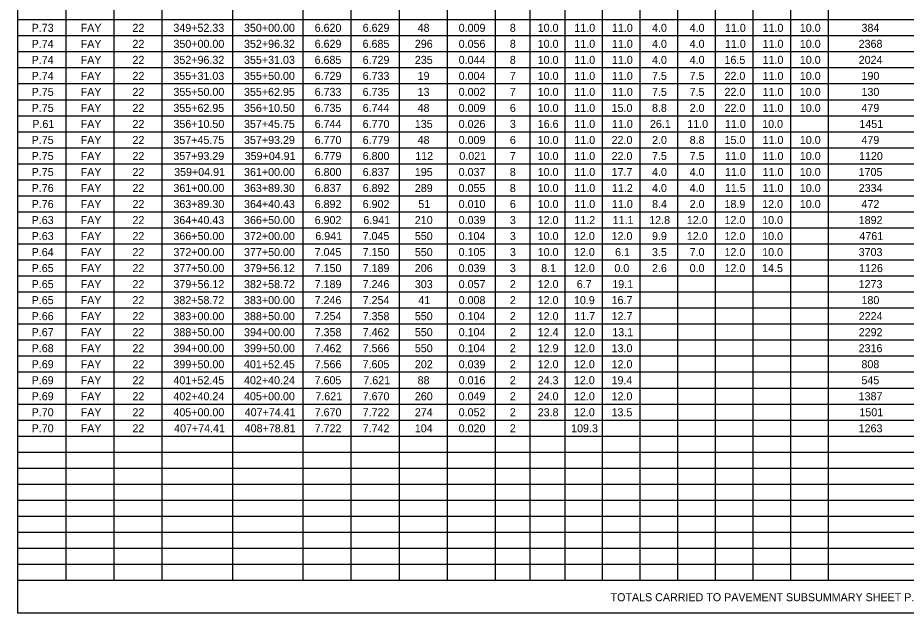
# Model space of a CAD drawing. Extents: x 12522 to 13018, y 1124 to 1902.
# Drawn here: x 12797.22 to 12812.77, y 1804.65 to 1815.06 of the extents above; entities that cross this region are included whole.
import ezdxf

# ---------------------------------------------------------------- set-up
doc = ezdxf.new("R2010")
doc.units = 0
for name, color, linetype in [('SC_Scratch1', 7, 'Continuous'), ('SH_Data', 7, 'Continuous'), ('SH_Text', 7, 'Continuous')]:
    doc.layers.add(name, color=color, linetype=linetype)

msp = doc.modelspace()

# ---------------------------------------------------------------- linework, layer by layer
at = {"layer": 'SC_Scratch1'}
msp.add_lwpolyline([(12797.224, 1825.65), (12827.724, 1825.65), (12827.724, 1804.65), (12797.224, 1804.65)], close=True, dxfattribs=at)
at = {"layer": 'SH_Data'}
for p, q in [((12805.575, 1825.65), (12805.575, 1805.227)), ((12799.744, 1825.107), (12799.744, 1805.227)), ((12800.979, 1825.107), (12800.979, 1805.227)), ((12802.215, 1825.107), (12802.215, 1805.227)), ((12803.055, 1825.107), (12803.055, 1805.227)), ((12803.895, 1825.107), (12803.895, 1805.227)), ((12804.735, 1825.107), (12804.735, 1805.227)), ((12806.184, 1825.107), (12806.184, 1805.227)), ((12811.405, 1825.107), (12811.405, 1805.227)), ((12798.064, 1822.027), (12798.064, 1805.227)), ((12798.904, 1822.027), (12798.904, 1805.227)), ((12806.794, 1818.667), (12806.794, 1805.227)), ((12807.452, 1818.667), (12807.452, 1805.227)), ((12808.111, 1818.667), (12808.111, 1805.227)), ((12808.77, 1818.667), (12808.77, 1805.227)), ((12809.429, 1818.667), (12809.429, 1805.227)), ((12810.088, 1818.667), (12810.088, 1805.227)), ((12810.747, 1818.667), (12810.747, 1805.227)), ((12797.224, 1815.027), (12827.678, 1815.027)), ((12797.224, 1814.747), (12827.678, 1814.747)), ((12797.224, 1814.467), (12827.678, 1814.467)), ((12797.224, 1814.187), (12827.678, 1814.187)), ((12797.224, 1813.907), (12827.678, 1813.907)), ((12797.224, 1813.627), (12827.678, 1813.627)), ((12797.224, 1813.347), (12827.678, 1813.347)), ((12797.224, 1813.067), (12827.678, 1813.067)), ((12797.224, 1812.787), (12827.678, 1812.787)), ((12797.224, 1812.507), (12827.678, 1812.507)), ((12797.224, 1812.227), (12827.678, 1812.227)), ((12797.224, 1811.947), (12827.678, 1811.947)), ((12797.224, 1811.667), (12827.678, 1811.667)), ((12797.224, 1811.387), (12827.678, 1811.387)), ((12797.224, 1811.107), (12827.678, 1811.107)), ((12797.224, 1810.827), (12827.678, 1810.827)), ((12797.224, 1810.547), (12827.678, 1810.547)), ((12797.224, 1810.267), (12827.678, 1810.267)), ((12797.224, 1809.987), (12827.678, 1809.987)), ((12797.224, 1809.707), (12827.678, 1809.707)), ((12797.224, 1809.427), (12827.678, 1809.427)), ((12797.224, 1809.147), (12827.678, 1809.147)), ((12797.224, 1808.867), (12827.678, 1808.867)), ((12797.224, 1808.587), (12827.678, 1808.587)), ((12797.224, 1808.307), (12827.678, 1808.307)), ((12797.224, 1808.027), (12827.678, 1808.027)), ((12797.224, 1807.747), (12827.678, 1807.747)), ((12797.224, 1807.467), (12827.678, 1807.467)), ((12797.224, 1807.187), (12827.678, 1807.187)), ((12797.224, 1806.907), (12827.678, 1806.907)), ((12797.224, 1806.627), (12827.678, 1806.627)), ((12797.224, 1806.347), (12827.678, 1806.347)), ((12797.224, 1806.067), (12827.678, 1806.067)), ((12797.224, 1805.787), (12827.678, 1805.787)), ((12797.224, 1805.507), (12827.678, 1805.507)), ((12797.224, 1805.227), (12827.678, 1805.227))]:
    msp.add_line(p, q, dxfattribs=at)

# ---------------------------------------------------------------- texts
at = {"layer": 'SH_Text'}
for s, p in [('P.73', (12797.467, 1814.813)), ('FAY', (12798.325, 1814.813)), ('22', (12799.231, 1814.813)), ('349+52.33', (12799.947, 1814.813)), ('350+00.00', (12801.183, 1814.813)), ('6.620', (12802.419, 1814.813)), ('6.629', (12803.259, 1814.813)), ('48', (12804.221, 1814.813)), ('0.009', (12804.939, 1814.813)), ('8', (12805.834, 1814.813)), ('10.0', (12806.322, 1814.813)), ('11.0', (12806.963, 1814.813)), ('11.0', (12807.621, 1814.813)), ('4.0', (12808.323, 1814.813)), ('4.0', (12808.981, 1814.813)), ('11.0', (12809.598, 1814.813)), ('11.0', (12810.257, 1814.813)), ('10.0', (12810.909, 1814.813)), ('384', (12811.988, 1814.813)), ('P.74', (12797.467, 1814.533)), ('FAY', (12798.325, 1814.533)), ('22', (12799.231, 1814.533)), ('350+00.00', (12799.948, 1814.533)), ('352+96.32', (12801.183, 1814.533)), ('6.629', (12802.419, 1814.533)), ('6.685', (12803.258, 1814.533)), ('296', (12804.172, 1814.533)), ('0.056', (12804.939, 1814.533)), ('8', (12805.834, 1814.533)), ('10.0', (12806.322, 1814.533)), ('11.0', (12806.963, 1814.533)), ('11.0', (12807.621, 1814.533)), ('4.0', (12808.323, 1814.533)), ('4.0', (12808.981, 1814.533)), ('11.0', (12809.598, 1814.533)), ('11.0', (12810.257, 1814.533)), ('10.0', (12810.909, 1814.533)), ('2368', (12811.938, 1814.533)), ('P.74', (12797.467, 1814.253)), ('FAY', (12798.325, 1814.253)), ('22', (12799.231, 1814.253)), ('352+96.32', (12799.948, 1814.253)), ('355+31.03', (12801.183, 1814.253)), ('6.685', (12802.418, 1814.253)), ('6.729', (12803.259, 1814.253)), ('235', (12804.172, 1814.253)), ('0.044', (12804.939, 1814.253)), ('8', (12805.834, 1814.253)), ('10.0', (12806.322, 1814.253)), ('11.0', (12806.963, 1814.253)), ('11.0', (12807.621, 1814.253)), ('4.0', (12808.323, 1814.253)), ('4.0', (12808.981, 1814.253)), ('16.5', (12809.591, 1814.253)), ('11.0', (12810.257, 1814.253)), ('10.0', (12810.909, 1814.253)), ('2024', (12811.939, 1814.253)), ('P.74', (12797.467, 1813.973)), ('FAY', (12798.325, 1813.973)), ('22', (12799.231, 1813.973)), ('355+31.03', (12799.947, 1813.973)), ('355+50.00', (12801.183, 1813.973)), ('6.729', (12802.419, 1813.973)), ('6.733', (12803.259, 1813.973)), ('19', (12804.221, 1813.973)), ('0.004', (12804.939, 1813.973)), ('7', (12805.835, 1813.973)), ('10.0', (12806.322, 1813.973)), ('11.0', (12806.963, 1813.973)), ('11.0', (12807.621, 1813.973)), ('7.5', (12808.322, 1813.973)), ('7.5', (12808.981, 1813.973)), ('22.0', (12809.591, 1813.973)), ('11.0', (12810.257, 1813.973)), ('10.0', (12810.909, 1813.973)), ('190', (12811.988, 1813.973)), ('P.75', (12797.467, 1813.693)), ('FAY', (12798.325, 1813.693)), ('22', (12799.231, 1813.693)), ('355+50.00', (12799.948, 1813.693)), ('355+62.95', (12801.182, 1813.693)), ('6.733', (12802.419, 1813.693)), ('6.735', (12803.258, 1813.693)), ('13', (12804.221, 1813.693)), ('0.002', (12804.939, 1813.693)), ('7', (12805.835, 1813.693)), ('10.0', (12806.322, 1813.693)), ('11.0', (12806.963, 1813.693)), ('11.0', (12807.621, 1813.693)), ('7.5', (12808.322, 1813.693)), ('7.5', (12808.981, 1813.693)), ('22.0', (12809.591, 1813.693)), ('11.0', (12810.257, 1813.693)), ('10.0', (12810.909, 1813.693)), ('130', (12811.988, 1813.693)), ('P.75', (12797.467, 1813.413)), ('FAY', (12798.325, 1813.413)), ('22', (12799.231, 1813.413)), ('355+62.95', (12799.947, 1813.413)), ('356+10.50', (12801.183, 1813.413)), ('6.735', (12802.418, 1813.413)), ('6.744', (12803.259, 1813.413)), ('48', (12804.221, 1813.413)), ('0.009', (12804.939, 1813.413)), ('6', (12805.835, 1813.413)), ('10.0', (12806.322, 1813.413)), ('11.0', (12806.963, 1813.413)), ('15.0', (12807.615, 1813.413)), ('8.8', (12808.322, 1813.413)), ('2.0', (12808.981, 1813.413)), ('22.0', (12809.591, 1813.413)), ('11.0', (12810.257, 1813.413)), ('10.0', (12810.909, 1813.413)), ('479', (12811.987, 1813.413)), ('P.61', (12797.479, 1813.133)), ('FAY', (12798.325, 1813.133)), ('22', (12799.231, 1813.133)), ('356+10.50', (12799.948, 1813.133)), ('357+45.75', (12801.182, 1813.133)), ('6.744', (12802.419, 1813.133)), ('6.770', (12803.259, 1813.133)), ('135', (12804.172, 1813.133)), ('0.026', (12804.939, 1813.133)), ('3', (12805.835, 1813.133)), ('16.6', (12806.322, 1813.133)), ('11.0', (12806.963, 1813.133)), ('11.0', (12807.621, 1813.133)), ('26.1', (12808.286, 1813.133)), ('11.0', (12808.939, 1813.133)), ('11.0', (12809.598, 1813.133)), ('10.0', (12810.25, 1813.133)), ('1451', (12811.951, 1813.133)), ('P.75', (12797.467, 1812.853)), ('FAY', (12798.325, 1812.853)), ('22', (12799.231, 1812.853)), ('357+45.75', (12799.947, 1812.853)), ('357+93.29', (12801.183, 1812.853)), ('6.770', (12802.419, 1812.853)), ('6.779', (12803.259, 1812.853)), ('48', (12804.221, 1812.853)), ('0.009', (12804.939, 1812.853)), ('6', (12805.835, 1812.853)), ('10.0', (12806.322, 1812.853)), ('11.0', (12806.963, 1812.853)), ('22.0', (12807.615, 1812.853)), ('2.0', (12808.323, 1812.853)), ('8.8', (12808.981, 1812.853)), ('15.0', (12809.591, 1812.853)), ('11.0', (12810.257, 1812.853)), ('10.0', (12810.909, 1812.853)), ('479', (12811.987, 1812.853)), ('P.75', (12797.467, 1812.573)), ('FAY', (12798.325, 1812.573)), ('22', (12799.231, 1812.573)), ('357+93.29', (12799.947, 1812.573)), ('359+04.91', (12801.195, 1812.573)), ('6.779', (12802.419, 1812.573)), ('6.800', (12803.259, 1812.573)), ('112', (12804.179, 1812.573)), ('0.021', (12804.951, 1812.573)), ('7', (12805.835, 1812.573)), ('10.0', (12806.322, 1812.573)), ('11.0', (12806.963, 1812.573)), ('22.0', (12807.615, 1812.573)), ('7.5', (12808.322, 1812.573)), ('7.5', (12808.981, 1812.573)), ('11.0', (12809.598, 1812.573)), ('11.0', (12810.257, 1812.573)), ('10.0', (12810.909, 1812.573)), ('1120', (12811.945, 1812.573)), ('P.75', (12797.467, 1812.293)), ('FAY', (12798.325, 1812.293)), ('22', (12799.231, 1812.293)), ('359+04.91', (12799.96, 1812.293)), ('361+00.00', (12801.183, 1812.293)), ('6.800', (12802.419, 1812.293)), ('6.837', (12803.259, 1812.293)), ('195', (12804.172, 1812.293)), ('0.037', (12804.939, 1812.293)), ('8', (12805.834, 1812.293)), ('10.0', (12806.322, 1812.293)), ('11.0', (12806.963, 1812.293)), ('17.7', (12807.615, 1812.293)), ('4.0', (12808.323, 1812.293)), ('4.0', (12808.981, 1812.293)), ('11.0', (12809.598, 1812.293)), ('11.0', (12810.257, 1812.293)), ('10.0', (12810.909, 1812.293)), ('1705', (12811.938, 1812.293)), ('P.76', (12797.467, 1812.013)), ('FAY', (12798.325, 1812.013)), ('22', (12799.231, 1812.013)), ('361+00.00', (12799.948, 1812.013)), ('363+89.30', (12801.183, 1812.013)), ('6.837', (12802.419, 1812.013)), ('6.892', (12803.259, 1812.013)), ('289', (12804.172, 1812.013)), ('0.055', (12804.938, 1812.013)), ('8', (12805.834, 1812.013)), ('10.0', (12806.322, 1812.013)), ('11.0', (12806.963, 1812.013)), ('11.2', (12807.622, 1812.013)), ('4.0', (12808.323, 1812.013)), ('4.0', (12808.981, 1812.013)), ('11.5', (12809.597, 1812.013)), ('11.0', (12810.257, 1812.013)), ('10.0', (12810.909, 1812.013)), ('2334', (12811.939, 1812.013)), ('P.76', (12797.467, 1811.733)), ('FAY', (12798.325, 1811.733)), ('22', (12799.231, 1811.733)), ('363+89.30', (12799.948, 1811.733)), ('364+40.43', (12801.183, 1811.733)), ('6.892', (12802.419, 1811.733)), ('6.902', (12803.259, 1811.733)), ('51', (12804.233, 1811.733)), ('0.010', (12804.939, 1811.733)), ('6', (12805.835, 1811.733)), ('10.0', (12806.322, 1811.733)), ('11.0', (12806.963, 1811.733)), ('11.0', (12807.621, 1811.733)), ('8.4', (12808.323, 1811.733)), ('2.0', (12808.981, 1811.733)), ('18.9', (12809.591, 1811.733)), ('12.0', (12810.25, 1811.733)), ('10.0', (12810.909, 1811.733)), ('472', (12811.988, 1811.733)), ('P.63', (12797.467, 1811.453)), ('FAY', (12798.325, 1811.453)), ('22', (12799.231, 1811.453)), ('364+40.43', (12799.947, 1811.453)), ('366+50.00', (12801.183, 1811.453)), ('6.902', (12802.419, 1811.453)), ('6.941', (12803.271, 1811.453)), ('210', (12804.172, 1811.453)), ('0.039', (12804.939, 1811.453)), ('3', (12805.835, 1811.453)), ('12.0', (12806.322, 1811.453)), ('11.2', (12806.963, 1811.453)), ('11.1', (12807.633, 1811.453)), ('12.8', (12808.273, 1811.453)), ('12.0', (12808.932, 1811.453)), ('12.0', (12809.591, 1811.453)), ('10.0', (12810.25, 1811.453)), ('1892', (12811.939, 1811.453)), ('P.63', (12797.467, 1811.173)), ('FAY', (12798.325, 1811.173)), ('22', (12799.231, 1811.173)), ('366+50.00', (12799.948, 1811.173)), ('372+00.00', (12801.183, 1811.173)), ('6.941', (12802.431, 1811.173)), ('7.045', (12803.258, 1811.173)), ('550', (12804.172, 1811.173)), ('0.104', (12804.939, 1811.173)), ('3', (12805.835, 1811.173)), ('10.0', (12806.322, 1811.173)), ('12.0', (12806.956, 1811.173)), ('12.0', (12807.615, 1811.173)), ('9.9', (12808.322, 1811.173)), ('12.0', (12808.932, 1811.173)), ('12.0', (12809.591, 1811.173)), ('10.0', (12810.25, 1811.173)), ('4761', (12811.951, 1811.173)), ('P.64', (12797.467, 1810.893)), ('FAY', (12798.325, 1810.893)), ('22', (12799.231, 1810.893)), ('372+00.00', (12799.948, 1810.893)), ('377+50.00', (12801.183, 1810.893)), ('7.045', (12802.418, 1810.893)), ('7.150', (12803.259, 1810.893)), ('550', (12804.172, 1810.893)), ('0.105', (12804.938, 1810.893)), ('3', (12805.835, 1810.893)), ('10.0', (12806.322, 1810.893)), ('12.0', (12806.956, 1810.893)), ('6.1', (12807.676, 1810.893)), ('3.5', (12808.322, 1810.893)), ('7.0', (12808.981, 1810.893)), ('12.0', (12809.591, 1810.893)), ('10.0', (12810.25, 1810.893)), ('3703', (12811.938, 1810.893)), ('P.65', (12797.467, 1810.613)), ('FAY', (12798.325, 1810.613)), ('22', (12799.231, 1810.613)), ('377+50.00', (12799.948, 1810.613)), ('379+56.12', (12801.183, 1810.613)), ('7.150', (12802.419, 1810.613)), ('7.189', (12803.259, 1810.613)), ('206', (12804.172, 1810.613)), ('0.039', (12804.939, 1810.613)), ('3', (12805.835, 1810.613)), ('8.1', (12806.383, 1810.613)), ('12.0', (12806.956, 1810.613)), ('0.0', (12807.664, 1810.613)), ('2.6', (12808.322, 1810.613)), ('0.0', (12808.981, 1810.613)), ('12.0', (12809.591, 1810.613)), ('14.5', (12810.249, 1810.613)), ('1126', (12811.945, 1810.613)), ('P.65', (12797.467, 1810.333)), ('FAY', (12798.325, 1810.333)), ('22', (12799.231, 1810.333)), ('379+56.12', (12799.948, 1810.333)), ('382+58.72', (12801.183, 1810.333)), ('7.189', (12802.419, 1810.333)), ('7.246', (12803.259, 1810.333)), ('303', (12804.172, 1810.333)), ('0.057', (12804.939, 1810.333)), ('2', (12805.835, 1810.333)), ('12.0', (12806.322, 1810.333)), ('6.7', (12807.005, 1810.333)), ('19.1', (12807.627, 1810.333)), ('1273', (12811.938, 1810.333)), ('P.65', (12797.467, 1810.053)), ('FAY', (12798.325, 1810.053)), ('22', (12799.231, 1810.053)), ('382+58.72', (12799.948, 1810.053)), ('383+00.00', (12801.183, 1810.053)), ('7.246', (12802.419, 1810.053)), ('7.254', (12803.259, 1810.053)), ('41', (12804.233, 1810.053)), ('0.008', (12804.939, 1810.053)), ('2', (12805.835, 1810.053)), ('12.0', (12806.322, 1810.053)), ('10.9', (12806.956, 1810.053)), ('16.7', (12807.615, 1810.053)), ('180', (12811.988, 1810.053)), ('P.66', (12797.467, 1809.773)), ('FAY', (12798.325, 1809.773)), ('22', (12799.231, 1809.773)), ('383+00.00', (12799.948, 1809.773)), ('388+50.00', (12801.183, 1809.773)), ('7.254', (12802.419, 1809.773)), ('7.358', (12803.259, 1809.773)), ('550', (12804.172, 1809.773)), ('0.104', (12804.939, 1809.773)), ('2', (12805.835, 1809.773)), ('12.0', (12806.322, 1809.773)), ('11.7', (12806.962, 1809.773)), ('12.7', (12807.615, 1809.773)), ('2224', (12811.939, 1809.773)), ('P.67', (12797.467, 1809.493)), ('FAY', (12798.325, 1809.493)), ('22', (12799.231, 1809.493)), ('388+50.00', (12799.948, 1809.493)), ('394+00.00', (12801.183, 1809.493)), ('7.358', (12802.419, 1809.493)), ('7.462', (12803.259, 1809.493)), ('550', (12804.172, 1809.493)), ('0.104', (12804.939, 1809.493)), ('2', (12805.835, 1809.493)), ('12.4', (12806.322, 1809.493)), ('12.0', (12806.956, 1809.493)), ('13.1', (12807.627, 1809.493)), ('2292', (12811.939, 1809.493)), ('P.68', (12797.467, 1809.213)), ('FAY', (12798.325, 1809.213)), ('22', (12799.231, 1809.213)), ('394+00.00', (12799.948, 1809.213)), ('399+50.00', (12801.183, 1809.213)), ('7.462', (12802.419, 1809.213)), ('7.566', (12803.259, 1809.213)), ('550', (12804.172, 1809.213)), ('0.104', (12804.939, 1809.213)), ('2', (12805.835, 1809.213)), ('12.9', (12806.322, 1809.213)), ('12.0', (12806.956, 1809.213)), ('13.0', (12807.615, 1809.213)), ('2316', (12811.938, 1809.213)), ('P.69', (12797.467, 1808.933)), ('FAY', (12798.325, 1808.933)), ('22', (12799.231, 1808.933)), ('399+50.00', (12799.948, 1808.933)), ('401+52.45', (12801.182, 1808.933)), ('7.566', (12802.419, 1808.933)), ('7.605', (12803.258, 1808.933)), ('202', (12804.173, 1808.933)), ('0.039', (12804.939, 1808.933)), ('2', (12805.835, 1808.933)), ('12.0', (12806.322, 1808.933)), ('12.0', (12806.956, 1808.933)), ('12.0', (12807.615, 1808.933)), ('808', (12811.987, 1808.933)), ('P.69', (12797.467, 1808.653)), ('FAY', (12798.325, 1808.653)), ('22', (12799.231, 1808.653)), ('401+52.45', (12799.947, 1808.653)), ('402+40.24', (12801.183, 1808.653)), ('7.605', (12802.418, 1808.653)), ('7.621', (12803.271, 1808.653)), ('88', (12804.221, 1808.653)), ('0.016', (12804.939, 1808.653)), ('2', (12805.835, 1808.653)), ('24.3', (12806.322, 1808.653)), ('12.0', (12806.956, 1808.653)), ('19.4', (12807.615, 1808.653)), ('545', (12811.987, 1808.653)), ('P.69', (12797.467, 1808.373)), ('FAY', (12798.325, 1808.373)), ('22', (12799.231, 1808.373)), ('402+40.24', (12799.948, 1808.373)), ('405+00.00', (12801.183, 1808.373)), ('7.621', (12802.431, 1808.373)), ('7.670', (12803.259, 1808.373)), ('260', (12804.172, 1808.373)), ('0.049', (12804.939, 1808.373)), ('2', (12805.835, 1808.373)), ('24.0', (12806.322, 1808.373)), ('12.0', (12806.956, 1808.373)), ('12.0', (12807.615, 1808.373)), ('1387', (12811.938, 1808.373)), ('P.70', (12797.467, 1808.093)), ('FAY', (12798.325, 1808.093)), ('22', (12799.231, 1808.093)), ('405+00.00', (12799.948, 1808.093)), ('407+74.41', (12801.195, 1808.093)), ('7.670', (12802.419, 1808.093)), ('7.722', (12803.259, 1808.093)), ('274', (12804.172, 1808.093)), ('0.052', (12804.939, 1808.093)), ('2', (12805.835, 1808.093)), ('23.8', (12806.322, 1808.093)), ('12.0', (12806.956, 1808.093)), ('13.5', (12807.614, 1808.093)), ('1501', (12811.951, 1808.093)), ('P.70', (12797.467, 1807.813)), ('FAY', (12798.325, 1807.813)), ('22', (12799.231, 1807.813)), ('407+74.41', (12799.96, 1807.813)), ('408+78.81', (12801.195, 1807.813)), ('7.722', (12802.419, 1807.813)), ('7.742', (12803.259, 1807.813)), ('104', (12804.172, 1807.813)), ('0.020', (12804.939, 1807.813)), ('2', (12805.835, 1807.813)), ('109.3', (12806.907, 1807.813)), ('1263', (12811.938, 1807.813)), ('TOTALS CARRIED TO PAVEMENT SUBSUMMARY SHEET P.46', (12807.597, 1804.86))]:
    msp.add_text(s, height=0.14, dxfattribs=at).set_placement(p)

doc.saveas('drawing.dxf')
